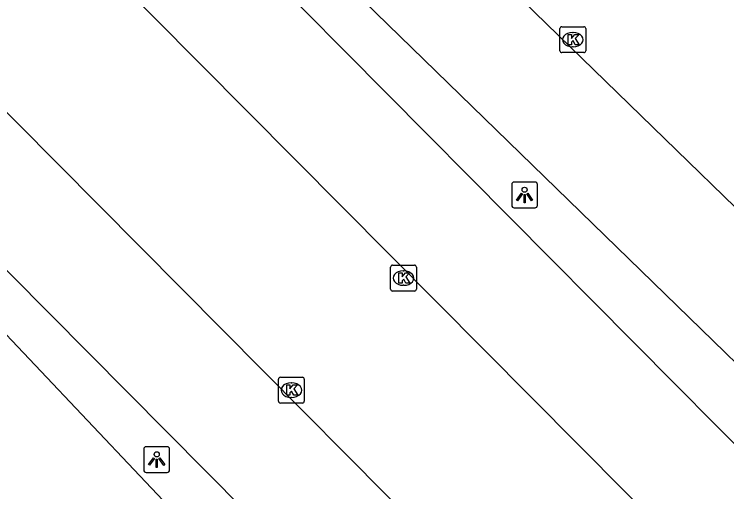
# Model space of a CAD drawing. Extents: x 162347 to 162868, y 381221 to 381813.
# Drawn here: x 162687 to 162714.59, y 381534.32 to 381552.81 of the extents above; entities that cross this region are included whole.
import ezdxf

# ---------------------------------------------------------------- set-up
doc = ezdxf.new("R2010")
doc.units = 0
for name, color, linetype in [('IMGEO_Kolk', 7, 'Continuous'), ('IMGEO_Lichtpunt', 7, 'Continuous'), ('IMGEO_Parkeervlak_open', 7, 'Continuous'), ('IMGEO_Rijbaan_lokaal_open', 7, 'Continuous')]:
    doc.layers.add(name, color=color, linetype=linetype)

msp = doc.modelspace()

# ---------------------------------------------------------------- linework, layer by layer
at = {"layer": 'IMGEO_Kolk'}
for p, q in [((162708.203, 381552.329), (162709.055, 381552.329)), ((162708.128, 381551.403), (162708.128, 381552.255)), ((162708.616, 381552.109), (162708.641, 381552.109)), ((162709.129, 381552.255), (162709.129, 381551.403)), ((162708.639, 381551.549), (162708.614, 381551.549)), ((162709.055, 381551.329), (162708.203, 381551.329)), ((162701.571, 381542.17), (162701.571, 381543.022)), ((162701.646, 381543.096), (162702.498, 381543.096)), ((162702.572, 381543.022), (162702.572, 381542.17)), ((162702.059, 381542.876), (162702.084, 381542.876)), ((162702.082, 381542.316), (162702.057, 381542.316)), ((162702.498, 381542.096), (162701.646, 381542.096)), ((162697.228, 381537.831), (162697.228, 381538.683)), ((162697.303, 381538.757), (162698.155, 381538.757)), ((162697.716, 381538.537), (162697.741, 381538.537)), ((162698.229, 381538.683), (162698.229, 381537.831)), ((162698.155, 381537.757), (162697.303, 381537.757)), ((162697.739, 381537.977), (162697.714, 381537.977))]:
    msp.add_line(p, q, dxfattribs=at)
for points in [[(162708.203, 381552.329), (162709.055, 381552.329)], [(162708.128, 381551.403), (162708.128, 381552.255)], [(162709.129, 381552.255), (162709.129, 381551.403)], [(162708.449, 381552.029), (162708.572, 381552.029), (162708.572, 381551.878), (162708.702, 381552.029), (162708.866, 381552.029), (162708.72, 381551.878), (162708.873, 381551.629), (162708.721, 381551.629), (162708.636, 381551.793), (162708.572, 381551.726), (162708.572, 381551.629), (162708.449, 381551.629), (162708.449, 381552.029)], [(162709.055, 381551.329), (162708.203, 381551.329)], [(162701.571, 381542.17), (162701.571, 381543.022)], [(162701.646, 381543.096), (162702.498, 381543.096)], [(162702.572, 381543.022), (162702.572, 381542.17)], [(162701.892, 381542.796), (162702.015, 381542.796), (162702.015, 381542.645), (162702.145, 381542.796), (162702.309, 381542.796), (162702.163, 381542.645), (162702.316, 381542.396), (162702.164, 381542.396), (162702.079, 381542.56), (162702.015, 381542.493), (162702.015, 381542.396), (162701.892, 381542.396), (162701.892, 381542.796)], [(162702.498, 381542.096), (162701.646, 381542.096)], [(162697.228, 381537.831), (162697.228, 381538.683)], [(162697.303, 381538.757), (162698.155, 381538.757)], [(162698.229, 381538.683), (162698.229, 381537.831)], [(162697.549, 381538.457), (162697.672, 381538.457), (162697.672, 381538.306), (162697.802, 381538.457), (162697.966, 381538.457), (162697.82, 381538.306), (162697.973, 381538.057), (162697.821, 381538.057), (162697.736, 381538.221), (162697.672, 381538.154), (162697.672, 381538.057), (162697.549, 381538.057), (162697.549, 381538.457)], [(162698.155, 381537.757), (162697.303, 381537.757)]]:
    msp.add_lwpolyline(points, dxfattribs=at)
for centre, start, end in [((162708.205, 381552.253), 91.552, 178.448), ((162708.205, 381552.253), 91.552, 178.448), ((162709.053, 381552.253), 1.552, 88.448), ((162709.053, 381552.253), 1.552, 88.448), ((162708.205, 381551.405), 181.552, 268.448), ((162708.205, 381551.405), 181.552, 268.448), ((162709.053, 381551.405), 271.552, 358.448), ((162709.053, 381551.405), 271.552, 358.448), ((162701.648, 381543.02), 91.552, 178.448), ((162701.648, 381543.02), 91.552, 178.448), ((162702.496, 381543.02), 1.552, 88.448), ((162702.496, 381543.02), 1.552, 88.448), ((162701.648, 381542.172), 181.552, 268.448), ((162701.648, 381542.172), 181.552, 268.448), ((162702.496, 381542.172), 271.552, 358.448), ((162702.496, 381542.172), 271.552, 358.448), ((162697.305, 381538.681), 91.552, 178.448), ((162697.305, 381538.681), 91.552, 178.448), ((162698.153, 381538.681), 1.552, 88.448), ((162698.153, 381538.681), 1.552, 88.448), ((162697.305, 381537.833), 181.552, 268.448), ((162697.305, 381537.833), 181.552, 268.448), ((162698.153, 381537.833), 271.552, 358.448), ((162698.153, 381537.833), 271.552, 358.448)]:
    msp.add_arc(centre, 0.0765, start, end, dxfattribs=at)
for centre, major_axis, ratio, start_param, end_param in [((162708.615, 381551.829), (-0.387, 0.002), 0.722429, 4.712389, 7.853982), ((162708.64, 381551.829), (-0.39, 0.002), 0.717154, 1.570796, 4.712389), ((162702.058, 381542.596), (-0.387, 0.002), 0.722429, 4.712389, 7.853982), ((162702.083, 381542.596), (-0.39, 0.002), 0.717154, 1.570796, 4.712389), ((162697.715, 381538.257), (-0.387, 0.002), 0.722429, 4.712389, 7.853982), ((162697.74, 381538.257), (-0.39, 0.002), 0.717154, 1.570796, 4.712389)]:
    msp.add_ellipse(centre, major_axis=major_axis, ratio=ratio, start_param=start_param, end_param=end_param, dxfattribs=at)
at = {"layer": 'IMGEO_Lichtpunt'}
for p, q in [((162707.162, 381546.314), (162706.354, 381546.314)), ((162707.162, 381546.314), (162706.354, 381546.314)), ((162706.26, 381546.219), (162706.26, 381545.412)), ((162706.26, 381546.219), (162706.26, 381545.412)), ((162707.256, 381545.412), (162707.256, 381546.219)), ((162707.256, 381545.412), (162707.256, 381546.219)), ((162706.354, 381545.318), (162707.162, 381545.318)), ((162706.354, 381545.318), (162707.162, 381545.318)), ((162692.918, 381536.067), (162692.11, 381536.067)), ((162692.918, 381536.067), (162692.11, 381536.067)), ((162692.016, 381535.972), (162692.016, 381535.165)), ((162692.016, 381535.972), (162692.016, 381535.165)), ((162693.012, 381535.165), (162693.012, 381535.972)), ((162693.012, 381535.165), (162693.012, 381535.972)), ((162692.11, 381535.071), (162692.918, 381535.071)), ((162692.11, 381535.071), (162692.918, 381535.071))]:
    msp.add_line(p, q, dxfattribs=at)
for points in [[(162706.634, 381545.883), (162706.673, 381545.855), (162706.485, 381545.593), (162706.447, 381545.62), (162706.634, 381545.883)], [(162706.736, 381545.835), (162706.783, 381545.835), (162706.783, 381545.513), (162706.736, 381545.513), (162706.736, 381545.835)], [(162706.846, 381545.855), (162706.884, 381545.882), (162707.071, 381545.62), (162707.032, 381545.592), (162706.846, 381545.855)], [(162692.39, 381535.636), (162692.429, 381535.608), (162692.241, 381535.346), (162692.203, 381535.373), (162692.39, 381535.636)], [(162692.492, 381535.588), (162692.539, 381535.588), (162692.539, 381535.266), (162692.492, 381535.266), (162692.492, 381535.588)], [(162692.602, 381535.608), (162692.64, 381535.635), (162692.827, 381535.373), (162692.788, 381535.345), (162692.602, 381535.608)]]:
    msp.add_lwpolyline(points, dxfattribs=at)
for centre in [(162706.759, 381546.017), (162692.515, 381535.77)]:
    msp.add_circle(centre, 0.0994, dxfattribs=at)
for centre, start, end in [((162706.354, 381546.219), 90, 180), ((162706.354, 381546.219), 90, 180), ((162707.162, 381546.219), 0, 90), ((162707.162, 381546.219), 0, 90), ((162706.354, 381545.412), 180, 270), ((162706.354, 381545.412), 180, 270), ((162707.162, 381545.412), 270, 0), ((162707.162, 381545.412), 270, 360), ((162692.11, 381535.972), 90, 180), ((162692.11, 381535.972), 90, 180), ((162692.918, 381535.972), 0, 90), ((162692.918, 381535.972), 0, 90), ((162692.11, 381535.165), 180, 270), ((162692.11, 381535.165), 180, 270), ((162692.918, 381535.165), 270, 0), ((162692.918, 381535.165), 270, 360)]:
    msp.add_arc(centre, 0.0946, start, end, dxfattribs=at)
at = {"layer": 'IMGEO_Parkeervlak_open'}
for points in [[(162721.991, 381532.446), (162693.056, 381560.603)], [(162691.831, 381559.425), (162720.561, 381530.446)], [(162709.552, 381519.85), (162680.791, 381548.848)], [(162679.697, 381547.801), (162708.069, 381517.791)]]:
    msp.add_lwpolyline(points, dxfattribs=at)
at = {"layer": 'IMGEO_Rijbaan_lokaal_open'}
for points in [[(162724.543, 381535.989), (162696.161, 381563.585), (162693.056, 381560.603)], [(162691.831, 381559.425), (162688.713, 381556.43), (162717.998, 381526.926)], [(162714.143, 381521.357), (162683.907, 381551.826), (162680.791, 381548.848)]]:
    msp.add_lwpolyline(points, dxfattribs=at)

doc.saveas('drawing.dxf')
